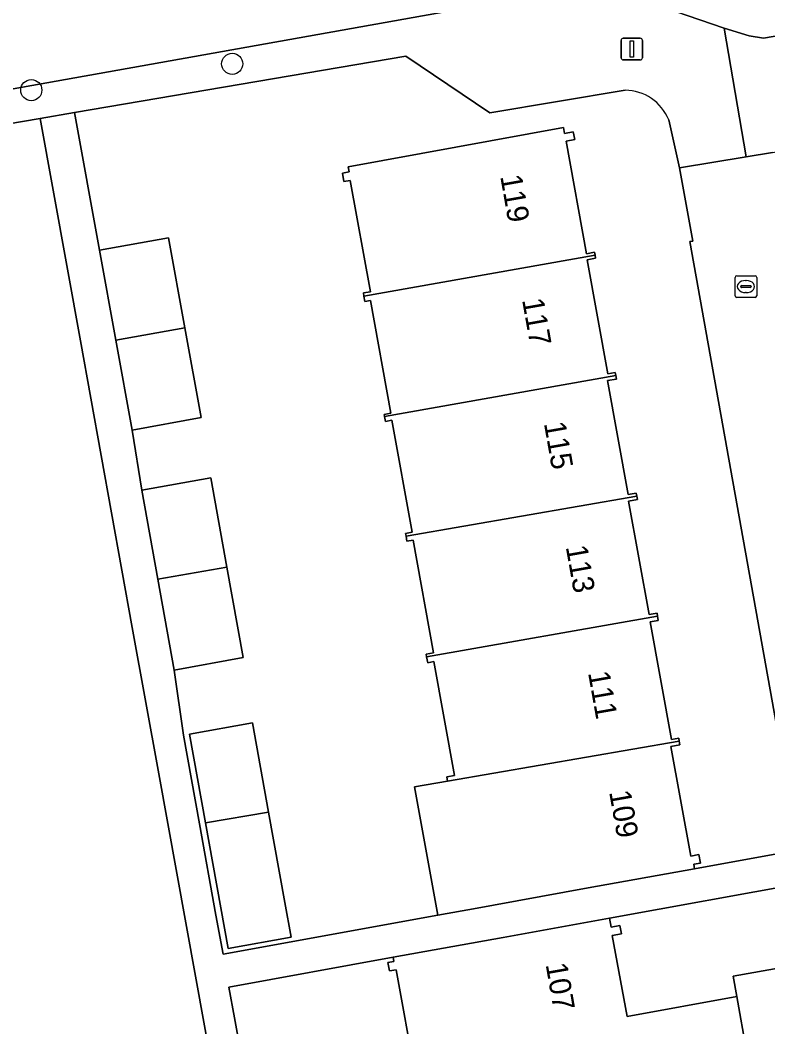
# Model space of a CAD drawing. Extents: x 157793 to 159380, y 380877 to 382313.
# Drawn here: x 158528.42 to 158563.04, y 381448 to 381494.58 of the extents above; entities that cross this region are included whole.
import ezdxf

# ---------------------------------------------------------------- set-up
doc = ezdxf.new("R2010")
doc.units = 0
for name, color, linetype in [('IMGEO_Boom', 7, 'Continuous'), ('IMGEO_Erf', 7, 'Continuous'), ('IMGEO_Kolk', 7, 'Continuous'), ('IMGEO_Lichtmast', 7, 'Continuous'), ('IMGEO_Pand', 7, 'Continuous'), ('IMGEO_Pand_nummerreeks', 7, 'Continuous'), ('IMGEO_Parkeervlak_open', 7, 'Continuous'), ('IMGEO_Rijbaan_lokaal_open', 7, 'Continuous'), ('IMGEO_Voetpad_open', 7, 'Continuous')]:
    doc.layers.add(name, color=color, linetype=linetype)

msp = doc.modelspace()

# ---------------------------------------------------------------- linework, layer by layer
at = {"layer": 'IMGEO_Boom'}
for centre in [(158538.24, 381492.558), (158528.938, 381491.342)]:
    msp.add_circle(centre, 0.489, dxfattribs=at)
at = {"layer": 'IMGEO_Erf'}
for points in [[(158546.276, 381492.92), (158530.946, 381490.307), (158532.102, 381483.931), (158535.296, 381484.51), (158536.053, 381480.335), (158536.804, 381476.19), (158533.61, 381475.611), (158534.05, 381472.829), (158537.244, 381473.408), (158537.994, 381469.268), (158538.752, 381465.088), (158535.558, 381464.509), (158535.977, 381461.49), (158536.721, 381457.385), (158537.485, 381453.17), (158537.813, 381451.361), (158547.758, 381453.163), (158546.682, 381459.102), (158548.211, 381459.365), (158548.175, 381459.562), (158548.533, 381459.627), (158547.578, 381464.896), (158547.287, 381464.844), (158547.238, 381465.116), (158547.215, 381465.242), (158547.562, 381465.305), (158546.617, 381470.519), (158546.327, 381470.466), (158546.284, 381470.704), (158546.262, 381470.825), (158546.575, 381470.882), (158545.635, 381476.068), (158545.337, 381476.014), (158545.296, 381476.243), (158545.28, 381476.335), (158545.587, 381476.39), (158544.643, 381481.602), (158544.382, 381481.555), (158544.336, 381481.806), (158544.309, 381481.956), (158544.635, 381482.015), (158543.702, 381487.159), (158543.41, 381487.106), (158543.338, 381487.5), (158543.649, 381487.556), (158543.605, 381487.799), (158553.576, 381489.606), (158553.624, 381489.341), (158554.029, 381489.415), (158554.095, 381489.055), (158553.693, 381488.982), (158554.637, 381483.773), (158555.01, 381483.841), (158555.034, 381483.706), (158555.06, 381483.564), (158554.663, 381483.492), (158555.619, 381478.219), (158555.969, 381478.282), (158555.995, 381478.139), (158556.024, 381477.974), (158555.613, 381477.9), (158556.569, 381472.628), (158556.94, 381472.695), (158556.965, 381472.554), (158556.993, 381472.401), (158556.588, 381472.327), (158557.54, 381467.077), (158557.903, 381467.143), (158557.93, 381466.995), (158557.964, 381466.807), (158557.586, 381466.739), (158558.572, 381461.297), (158558.906, 381461.358), (158558.933, 381461.213), (158558.964, 381461.042), (158558.545, 381460.966), (158559.464, 381455.899), (158559.84, 381455.967), (158559.911, 381455.575), (158559.606, 381455.52), (158559.643, 381455.317), (158564.465, 381456.191), (158559.421, 381484.332), (158559.555, 381484.355), (158558.939, 381487.745), (158558.447, 381489.972)], [(158556.426, 381491.336), (158550.172, 381490.29), (158546.276, 381492.92)], [(158537.373, 381445.748), (158534.843, 381459.699), (158533.614, 381466.481), (158531.211, 381479.734), (158529.344, 381490.034), (158516.633, 381487.868)], [(158546.708, 381445.798), (158545.83, 381450.643), (158545.513, 381450.586), (158545.443, 381450.973), (158545.727, 381451.025), (158545.693, 381451.215), (158538.089, 381449.837), (158538.346, 381448.419), (158539.128, 381444.105)]]:
    msp.add_lwpolyline(points, dxfattribs=at)
for points in [[(158539.92, 381457.936), (158540.679, 381453.749), (158540.969, 381452.149), (158538.054, 381451.62), (158537, 381457.433), (158536.256, 381461.541), (158539.171, 381462.069)], [(158564.225, 381451.65), (158565.246, 381451.835), (158564.738, 381454.668), (158555.699, 381453.029), (158555.774, 381452.616), (158556.183, 381452.69), (158556.253, 381452.306), (158555.835, 381452.231), (158556.516, 381448.473), (158561.605, 381449.396), (158561.434, 381450.336), (158563.77, 381450.759), (158564.367, 381450.867)]]:
    msp.add_lwpolyline(points, close=True, dxfattribs=at)
msp.add_arc((158556.402, 381489.121), 2.216, 22.6011, 89.367, dxfattribs=at)
at = {"layer": 'IMGEO_Kolk'}
for p, q in [((158561.518, 381481.825), (158561.518, 381482.677)), ((158561.593, 381482.751), (158562.445, 381482.751)), ((158562.006, 381482.531), (158562.031, 381482.531)), ((158562.519, 381482.677), (158562.519, 381481.825)), ((158561.777, 381482.245), (158561.777, 381482.257)), ((158562.215, 381482.208), (158561.817, 381482.208)), ((158561.82, 381482.294), (158562.218, 381482.294)), ((158562.029, 381481.971), (158562.004, 381481.971)), ((158562.261, 381482.257), (158562.261, 381482.245)), ((158562.445, 381481.751), (158561.593, 381481.751))]:
    msp.add_line(p, q, dxfattribs=at)
for points in [[(158561.518, 381481.825), (158561.518, 381482.677)], [(158561.593, 381482.751), (158562.445, 381482.751)], [(158562.519, 381482.677), (158562.519, 381481.825)], [(158562.445, 381481.751), (158561.593, 381481.751)]]:
    msp.add_lwpolyline(points, dxfattribs=at)
for centre, radius, start, end in [((158561.595, 381482.675), 0.0765, 91.552, 178.448), ((158561.595, 381482.675), 0.0765, 91.552, 178.448), ((158562.443, 381482.675), 0.0765, 1.552, 88.448), ((158562.443, 381482.675), 0.0765, 1.552, 88.448), ((158561.817, 381482.254), 0.0403, 85.8775, 175.7526), ((158561.814, 381482.244), 0.0366, 178.938, 274.7102), ((158562.218, 381482.251), 0.043, 264.8664, 352.4533), ((158562.222, 381482.256), 0.0386, 1.7309, 96.639), ((158561.595, 381481.827), 0.0765, 181.552, 268.448), ((158561.595, 381481.827), 0.0765, 181.552, 268.448), ((158562.443, 381481.827), 0.0765, 271.552, 358.448), ((158562.443, 381481.827), 0.0765, 271.552, 358.448)]:
    msp.add_arc(centre, radius, start, end, dxfattribs=at)
for centre, major_axis, ratio, start_param, end_param in [((158562.005, 381482.251), (-0.387, 0.002), 0.722429, 4.712389, 7.853982), ((158562.03, 381482.251), (-0.39, 0.002), 0.717154, 1.570796, 4.712389)]:
    msp.add_ellipse(centre, major_axis=major_axis, ratio=ratio, start_param=start_param, end_param=end_param, dxfattribs=at)
at = {"layer": 'IMGEO_Lichtmast'}
for p, q in [((158556.241, 381492.841), (158556.241, 381493.641)), ((158556.241, 381493.641), (158556.241, 381492.841)), ((158556.341, 381493.741), (158557.131, 381493.741)), ((158557.131, 381493.741), (158556.341, 381493.741)), ((158557.231, 381493.641), (158557.231, 381492.841)), ((158557.231, 381492.841), (158557.231, 381493.641)), ((158557.131, 381492.741), (158556.341, 381492.741)), ((158556.341, 381492.741), (158557.131, 381492.741))]:
    msp.add_line(p, q, dxfattribs=at)
msp.add_lwpolyline([(158556.661, 381493.616), (158556.811, 381493.616), (158556.811, 381492.866), (158556.661, 381492.866), (158556.661, 381493.616)], dxfattribs=at)
for centre, start, end in [((158556.341, 381493.641), 90, 180), ((158556.341, 381493.641), 90, 180), ((158557.131, 381493.641), 0, 90), ((158557.131, 381493.641), 360, 90), ((158556.341, 381492.841), 180, 270), ((158556.341, 381492.841), 180, 270), ((158557.131, 381492.841), 270, 0), ((158557.131, 381492.841), 270, 0)]:
    msp.add_arc(centre, 0.1, start, end, dxfattribs=at)
at = {"layer": 'IMGEO_Pand'}
for points in [[(158555.034, 381483.706), (158555.01, 381483.841), (158554.637, 381483.773), (158553.693, 381488.982), (158554.095, 381489.055), (158554.029, 381489.415), (158553.624, 381489.341), (158553.576, 381489.606), (158543.605, 381487.799), (158543.649, 381487.556), (158543.338, 381487.5), (158543.41, 381487.106), (158543.702, 381487.159), (158544.635, 381482.015), (158544.309, 381481.956), (158544.336, 381481.806)], [(158532.857, 381479.767), (158536.053, 381480.335), (158535.296, 381484.51), (158532.102, 381483.931)], [(158554.663, 381483.492), (158555.06, 381483.564), (158555.034, 381483.706), (158544.336, 381481.806), (158544.382, 381481.555), (158544.643, 381481.602), (158545.587, 381476.39), (158545.28, 381476.335), (158545.296, 381476.243), (158555.995, 381478.139), (158555.969, 381478.282), (158555.619, 381478.219)], [(158532.857, 381479.767), (158533.61, 381475.611), (158536.804, 381476.19), (158536.053, 381480.335)], [(158546.284, 381470.704), (158556.965, 381472.554), (158556.94, 381472.695), (158556.569, 381472.628), (158555.613, 381477.9), (158556.024, 381477.974), (158555.995, 381478.139), (158545.296, 381476.243), (158545.337, 381476.014), (158545.635, 381476.068), (158546.575, 381470.882), (158546.262, 381470.825)], [(158534.796, 381468.714), (158537.994, 381469.268), (158537.244, 381473.408), (158534.05, 381472.829)], [(158546.284, 381470.704), (158546.327, 381470.466), (158546.617, 381470.519), (158547.562, 381465.305), (158547.215, 381465.242), (158547.238, 381465.116), (158557.93, 381466.995), (158557.903, 381467.143), (158557.54, 381467.077), (158556.588, 381472.327), (158556.993, 381472.401), (158556.965, 381472.554)], [(158534.796, 381468.714), (158535.558, 381464.509), (158538.752, 381465.088), (158537.994, 381469.268)], [(158548.211, 381459.365), (158558.933, 381461.213), (158558.906, 381461.358), (158558.572, 381461.297), (158557.586, 381466.739), (158557.964, 381466.807), (158557.93, 381466.995), (158547.238, 381465.116), (158547.287, 381464.844), (158547.578, 381464.896), (158548.533, 381459.627), (158548.175, 381459.562)], [(158539.171, 381462.069), (158536.256, 381461.541), (158537, 381457.433), (158539.92, 381457.936)], [(158558.933, 381461.213), (158548.211, 381459.365), (158546.682, 381459.102), (158547.758, 381453.163), (158549.575, 381453.492), (158550.339, 381453.63), (158554.724, 381454.425), (158559.643, 381455.317), (158559.606, 381455.52), (158559.911, 381455.575), (158559.84, 381455.967), (158559.464, 381455.899), (158558.545, 381460.966), (158558.964, 381461.042)], [(158539.92, 381457.936), (158537, 381457.433), (158538.054, 381451.62), (158540.969, 381452.149), (158540.679, 381453.749)], [(158546.739, 381445.424), (158556.456, 381447.162), (158556.669, 381445.901), (158556.915, 381445.946), (158562.042, 381446.875), (158561.605, 381449.396), (158556.516, 381448.473), (158555.835, 381452.231), (158556.253, 381452.306), (158556.183, 381452.69), (158555.774, 381452.616), (158555.699, 381453.029), (158550.78, 381452.137), (158545.693, 381451.215), (158545.727, 381451.025), (158545.443, 381450.973), (158545.513, 381450.586), (158545.83, 381450.643), (158546.708, 381445.798), (158546.313, 381445.727), (158546.376, 381445.381)], [(158562.042, 381446.875), (158562.233, 381445.822), (158564.789, 381446.285), (158565.185, 381446.357), (158565.007, 381447.338), (158564.367, 381450.867), (158563.77, 381450.759), (158561.434, 381450.336), (158561.605, 381449.396)]]:
    msp.add_lwpolyline(points, close=True, dxfattribs=at)
at = {"layer": 'IMGEO_Parkeervlak_open'}
msp.add_lwpolyline([(158561.016, 381494.215), (158562.027, 381488.256), (158563.255, 381488.459), (158575.072, 381490.552), (158583.793, 381492.097), (158589.257, 381493.065), (158588.587, 381496.756), (158588.345, 381498.18), (158562.833, 381493.748), (158562.162, 381493.846)], close=True, dxfattribs=at)
at = {"layer": 'IMGEO_Rijbaan_lokaal_open'}
msp.add_lwpolyline([(158474.913, 381479.015), (158498.64, 381483.251), (158510.116, 381485.277), (158515.117, 381489.311), (158516.831, 381489.398), (158555.002, 381496.206), (158555.386, 381496.154), (158561.016, 381494.215), (158562.162, 381493.846), (158562.833, 381493.748), (158588.345, 381498.18)], dxfattribs=at)
at = {"layer": 'IMGEO_Voetpad_open'}
for points in [[(158558.447, 381489.972), (158558.939, 381487.745), (158562.027, 381488.256), (158561.016, 381494.215), (158555.386, 381496.154), (158555.002, 381496.206), (158516.831, 381489.398), (158515.117, 381489.311), (158510.116, 381485.277), (158498.64, 381483.251), (158499.255, 381479.799), (158502.772, 381480.494), (158506.102, 381481.097), (158506.018, 381482.13), (158513.896, 381483.492), (158516.633, 381487.868)], [(158516.633, 381487.868), (158529.344, 381490.034), (158530.946, 381490.307), (158546.276, 381492.92), (158550.172, 381490.29), (158556.426, 381491.336)], [(158564.465, 381456.191), (158559.643, 381455.317), (158554.724, 381454.425), (158550.339, 381453.63), (158549.575, 381453.492), (158547.758, 381453.163), (158537.813, 381451.361), (158537.485, 381453.17), (158536.721, 381457.385), (158535.977, 381461.49), (158535.558, 381464.509), (158534.796, 381468.714), (158534.05, 381472.829), (158533.61, 381475.611), (158532.857, 381479.767), (158532.102, 381483.931), (158530.946, 381490.307), (158529.344, 381490.034), (158531.211, 381479.734), (158533.614, 381466.481), (158534.843, 381459.699), (158537.373, 381445.748)], [(158563.255, 381488.459), (158562.027, 381488.256), (158558.939, 381487.745), (158559.555, 381484.355), (158559.421, 381484.332), (158564.465, 381456.191)], [(158539.128, 381444.105), (158538.346, 381448.419), (158538.089, 381449.837), (158545.693, 381451.215), (158550.78, 381452.137), (158555.699, 381453.029), (158564.738, 381454.668)]]:
    msp.add_lwpolyline(points, dxfattribs=at)
msp.add_arc((158556.402, 381489.121), 2.216, 22.6011, 89.367, dxfattribs=at)

# ---------------------------------------------------------------- texts
at = {"layer": 'IMGEO_Pand_nummerreeks'}
for s, rotation, p in [('119', 280.0339, (158550.643, 381487.353)), ('117', 280.0323, (158551.654, 381481.639)), ('115', 280.0339, (158552.665, 381475.924)), ('113', 280.0339, (158553.676, 381470.209)), ('111', 280.0339, (158554.708, 381464.383)), ('109', 280.0323, (158555.683, 381458.871)), ('107', 279.9382, (158552.744, 381450.886))]:
    msp.add_text(s, height=1, rotation=rotation, dxfattribs=at).set_placement(p)

doc.saveas('drawing.dxf')
